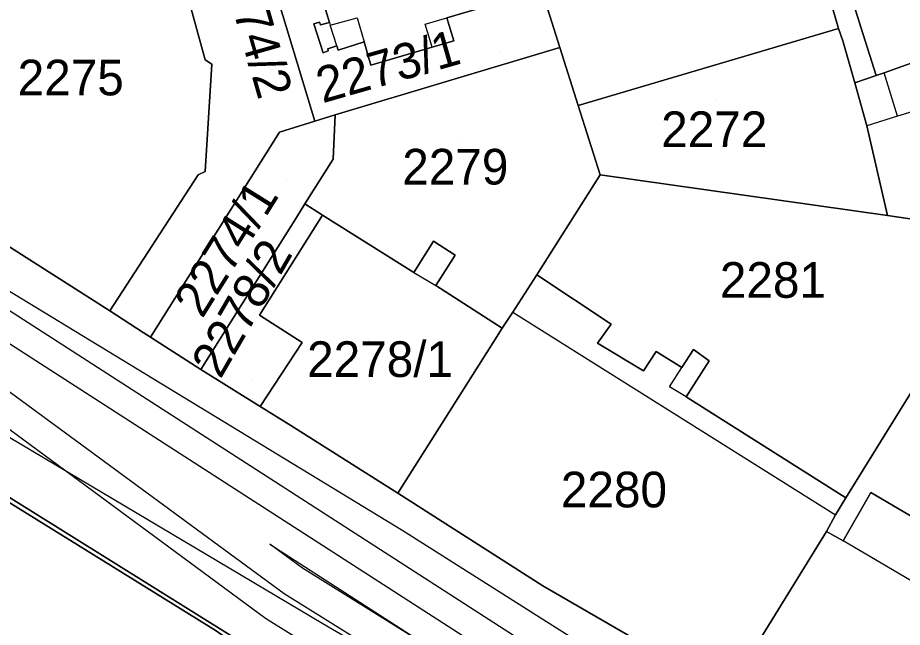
# Model space of a CAD drawing. Extents: x -263423 to -261326, y -1240067 to -1237864.
# Drawn here: x -262492.94 to -262443.36, y -1238869.02 to -1238834.84 of the extents above; entities that cross this region are included whole.
import ezdxf

# ---------------------------------------------------------------- set-up
doc = ezdxf.new("R2010")
doc.units = 0
for name, color, linetype in [('body_kn', 7, 'Continuous'), ('kladpar_druhypozemkov', 7, 'Continuous'), ('kladpar_hranice', 7, 'Continuous'), ('kladpar_parcelnecisla', 7, 'Continuous'), ('kladpar_plochy', 7, 'Continuous'), ('tarchy_linie', 7, 'Continuous'), ('zappar_hrandruhpozemk', 7, 'Continuous')]:
    doc.layers.add(name, color=color, linetype=linetype)

msp = doc.modelspace()

# ---------------------------------------------------------------- linework, layer by layer
at = {"layer": 'body_kn'}
for p, q in [((-262473.91, -1238834.86), (-262473.91, -1238834.86)), ((-262468.88, -1238834.85), (-262468.88, -1238834.85)), ((-262476.35, -1238835.19), (-262476.35, -1238835.19)), ((-262476.03, -1238835.1), (-262476.03, -1238835.1)), ((-262475.96, -1238835.25), (-262475.96, -1238835.25)), ((-262475.47, -1238835.12), (-262475.47, -1238835.12)), ((-262475.47, -1238835.12), (-262475.47, -1238835.12)), ((-262475.43, -1238835.27), (-262475.43, -1238835.27)), ((-262475.43, -1238835.27), (-262475.43, -1238835.27)), ((-262470.11, -1238835.21), (-262470.11, -1238835.21)), ((-262446.94, -1238835.45), (-262446.94, -1238835.45)), ((-262446.94, -1238835.45), (-262446.94, -1238835.45)), ((-262445.55, -1238835.79), (-262445.55, -1238835.79)), ((-262445.55, -1238835.79), (-262445.55, -1238835.79)), ((-262475.05, -1238836.43), (-262475.05, -1238836.43)), ((-262475.05, -1238836.43), (-262475.05, -1238836.43)), ((-262473.52, -1238836.2), (-262473.52, -1238836.2)), ((-262469.71, -1238836.49), (-262469.71, -1238836.49)), ((-262469.71, -1238836.49), (-262469.71, -1238836.49)), ((-262468.49, -1238836.14), (-262468.49, -1238836.14)), ((-262462.56, -1238836.51), (-262462.56, -1238836.51)), ((-262462.56, -1238836.51), (-262462.56, -1238836.51)), ((-262446.7, -1238836.15), (-262446.7, -1238836.15)), ((-262475.82, -1238836.82), (-262475.82, -1238836.82)), ((-262475.56, -1238836.59), (-262475.56, -1238836.59)), ((-262475.54, -1238836.71), (-262475.54, -1238836.71)), ((-262474.98, -1238836.66), (-262474.98, -1238836.66)), ((-262482.43, -1238837.2), (-262482.43, -1238837.2)), ((-262482.06, -1238837.45), (-262482.06, -1238837.45)), ((-262473.15, -1238837.5), (-262473.15, -1238837.5)), ((-262444.37, -1238837.94), (-262444.37, -1238837.94)), ((-262446.02, -1238838.5), (-262446.02, -1238838.5)), ((-262444.82, -1238838.09), (-262444.82, -1238838.09)), ((-262461.52, -1238839.77), (-262461.52, -1238839.77)), ((-262475.14, -1238840.3), (-262475.14, -1238840.3)), ((-262443.63, -1238840.36), (-262443.63, -1238840.36)), ((-262476.29, -1238840.65), (-262476.29, -1238840.65)), ((-262445.35, -1238840.91), (-262445.35, -1238840.91)), ((-262478.26, -1238841.27), (-262478.26, -1238841.27)), ((-262478.26, -1238841.27), (-262478.26, -1238841.27)), ((-262475.26, -1238842.77), (-262475.26, -1238842.77)), ((-262482.44, -1238843.47), (-262482.44, -1238843.47)), ((-262482.82, -1238843.66), (-262482.82, -1238843.66)), ((-262460.29, -1238843.65), (-262460.29, -1238843.65)), ((-262476.84, -1238845.29), (-262476.84, -1238845.29)), ((-262475.86, -1238845.91), (-262475.86, -1238845.91)), ((-262444.19, -1238845.93), (-262444.19, -1238845.93)), ((-262444.19, -1238845.93), (-262444.19, -1238845.93)), ((-262477.32, -1238846.05), (-262477.32, -1238846.05)), ((-262469.63, -1238847.37), (-262469.63, -1238847.37)), ((-262468.41, -1238848.16), (-262468.41, -1238848.16)), ((-262470.73, -1238849.13), (-262470.73, -1238849.13)), ((-262463.84, -1238849.26), (-262463.84, -1238849.26)), ((-262469.51, -1238849.86), (-262469.51, -1238849.86)), ((-262487.78, -1238851.29), (-262487.78, -1238851.29)), ((-262465.19, -1238851.35), (-262465.19, -1238851.35)), ((-262465.19, -1238851.35), (-262465.19, -1238851.35)), ((-262479.38, -1238851.53), (-262479.38, -1238851.53)), ((-262465.79, -1238852.26), (-262465.79, -1238852.26)), ((-262459.68, -1238852.02), (-262459.68, -1238852.02)), ((-262459.68, -1238852.02), (-262459.68, -1238852.02)), ((-262485.9, -1238852.5), (-262485.9, -1238852.5)), ((-262485.49, -1238852.76), (-262485.49, -1238852.76)), ((-262477, -1238853.05), (-262477, -1238853.05)), ((-262466.29, -1238853.05), (-262466.29, -1238853.05)), ((-262460.45, -1238853.09), (-262460.45, -1238853.09)), ((-262457.16, -1238853.56), (-262457.16, -1238853.56)), ((-262455.06, -1238853.45), (-262455.06, -1238853.45)), ((-262454.18, -1238854.09), (-262454.18, -1238854.09)), ((-262482.68, -1238854.57), (-262482.68, -1238854.57)), ((-262457.87, -1238854.64), (-262457.87, -1238854.64)), ((-262455.71, -1238854.46), (-262455.71, -1238854.46)), ((-262456.41, -1238855.54), (-262456.41, -1238855.54)), ((-262455.47, -1238856.11), (-262455.47, -1238856.11)), ((-262455.47, -1238856.11), (-262455.47, -1238856.11)), ((-262479.34, -1238856.65), (-262479.34, -1238856.65)), ((-262477.63, -1238857.71), (-262477.63, -1238857.71)), ((-262477.63, -1238857.71), (-262477.63, -1238857.71)), ((-262471.64, -1238861.5), (-262471.64, -1238861.5)), ((-262446.52, -1238861.76), (-262446.52, -1238861.76)), ((-262445.12, -1238861.46), (-262445.12, -1238861.46)), ((-262447.1, -1238862.71), (-262447.1, -1238862.71)), ((-262471.35, -1238863.6), (-262471.35, -1238863.6)), ((-262447.61, -1238863.66), (-262447.61, -1238863.66)), ((-262446.67, -1238864.17), (-262446.67, -1238864.17)), ((-262478.8, -1238864.37), (-262478.8, -1238864.37)), ((-262478.8, -1238864.37), (-262478.8, -1238864.37)), ((-262476.97, -1238865.71), (-262476.97, -1238865.71)), ((-262463.51, -1238866.7), (-262463.51, -1238866.7)), ((-262478.01, -1238867.12), (-262478.01, -1238867.12)), ((-262479.05, -1238868.53), (-262479.05, -1238868.53)), ((-262475.84, -1238868.83), (-262475.84, -1238868.83))]:
    msp.add_line(p, q, dxfattribs=at)
at = {"layer": 'kladpar_druhypozemkov'}
for p, q in [((-262465.94, -1238836.75), (-262465.94, -1238836.75)), ((-262490.05, -1238837.2), (-262490.05, -1238837.2)), ((-262453.85, -1238839.5), (-262453.85, -1238839.5)), ((-262468.26, -1238841.8), (-262468.26, -1238841.8)), ((-262477.85, -1238844), (-262477.85, -1238844)), ((-262450.75, -1238848.5), (-262450.75, -1238848.5)), ((-262473.28, -1238852.92), (-262473.28, -1238852.92)), ((-262479.84, -1238855.16), (-262479.84, -1238855.16)), ((-262459.05, -1238860), (-262459.05, -1238860))]:
    msp.add_line(p, q, dxfattribs=at)
at = {"layer": 'kladpar_hranice'}
for points in [[(-262450.92, -1238818.74), (-262449.81, -1238818.43), (-262445.89, -1238831.46), (-262444.73, -1238832.84), (-262442.43, -1238832.14), (-262442.01, -1238833.53), (-262439.61, -1238832.81), (-262437.14, -1238832.06), (-262437.76, -1238829.99), (-262436.71, -1238829.67), (-262436.35, -1238830.87), (-262433.74, -1238830.08), (-262433.34, -1238831.4), (-262432.45, -1238831.11), (-262430.9, -1238836.33), (-262435.92, -1238837.88), (-262436.73, -1238835.53), (-262442.14, -1238837.13), (-262444.37, -1238837.94), (-262444.82, -1238838.09), (-262445.55, -1238835.79), (-262450.92, -1238818.74)], [(-262452.04, -1238819.05), (-262448.29, -1238830.74), (-262446.94, -1238835.45), (-262461.52, -1238839.77), (-262462.56, -1238836.51), (-262463.12, -1238834.75), (-262464.78, -1238829.56), (-262466.74, -1238823.43), (-262462.73, -1238822.26), (-262452.04, -1238819.05)], [(-262445.55, -1238835.79), (-262444.82, -1238838.09), (-262446.02, -1238838.5), (-262446.7, -1238836.15), (-262446.94, -1238835.45), (-262448.29, -1238830.74), (-262452.04, -1238819.05), (-262450.92, -1238818.74), (-262445.55, -1238835.79)], [(-262478.05, -1238826.69), (-262477.69, -1238826.58), (-262474.13, -1238825.59), (-262467.89, -1238823.74), (-262465.97, -1238829.9), (-262465.25, -1238832.2), (-262464.8, -1238833.64), (-262468.88, -1238834.85), (-262468.49, -1238836.14), (-262469.71, -1238836.49), (-262473.15, -1238837.5), (-262473.52, -1238836.2), (-262474.98, -1238836.66), (-262475.05, -1238836.43), (-262475.56, -1238836.59), (-262475.54, -1238836.71), (-262475.82, -1238836.82), (-262476.35, -1238835.19), (-262476.03, -1238835.1), (-262475.96, -1238835.25), (-262475.47, -1238835.12), (-262478.05, -1238826.69)], [(-262478.05, -1238826.69), (-262475.47, -1238835.12), (-262475.96, -1238835.25), (-262476.03, -1238835.1), (-262476.35, -1238835.19), (-262475.82, -1238836.82), (-262475.54, -1238836.71), (-262475.56, -1238836.59), (-262475.05, -1238836.43), (-262474.98, -1238836.66), (-262473.52, -1238836.2), (-262473.15, -1238837.5), (-262469.71, -1238836.49), (-262468.49, -1238836.14), (-262468.88, -1238834.85), (-262464.8, -1238833.64)], [(-262480.3, -1238827.35), (-262476.29, -1238840.65), (-262478.26, -1238841.27), (-262485.49, -1238852.76), (-262485.9, -1238852.5), (-262487.78, -1238851.29), (-262482.82, -1238843.66), (-262482.44, -1238843.47), (-262482.06, -1238837.45), (-262482.43, -1238837.2), (-262484.76, -1238828.68), (-262480.3, -1238827.35)], [(-262463.12, -1238834.75), (-262462.56, -1238836.51), (-262475.14, -1238840.3), (-262476.29, -1238840.65), (-262480.3, -1238827.35)], [(-262484.76, -1238828.68), (-262482.43, -1238837.2), (-262482.06, -1238837.45), (-262482.44, -1238843.47), (-262482.82, -1238843.66), (-262487.78, -1238851.29), (-262497.43, -1238845.13), (-262495.88, -1238842.67), (-262497.71, -1238841.83), (-262499.04, -1238841.06), (-262499.94, -1238839.89), (-262500.77, -1238839.76), (-262501.34, -1238839.25), (-262501.58, -1238838.48), (-262501.52, -1238837.79), (-262501.19, -1238837.15), (-262500.68, -1238836.77), (-262500.01, -1238836.68), (-262499.17, -1238835.86), (-262497.64, -1238834.98), (-262495.35, -1238834.11), (-262495.96, -1238832.02), (-262484.76, -1238828.68)], [(-262446.94, -1238835.45), (-262446.7, -1238836.15), (-262446.02, -1238838.5), (-262445.35, -1238840.91), (-262444.19, -1238845.93), (-262460.29, -1238843.65), (-262461.52, -1238839.77), (-262446.94, -1238835.45)], [(-262436.73, -1238835.53), (-262435.92, -1238837.88), (-262430.9, -1238836.33), (-262427.71, -1238847.07), (-262427.34, -1238848.41), (-262430.63, -1238847.94), (-262437.35, -1238846.94), (-262444.19, -1238845.93), (-262445.35, -1238840.91), (-262446.02, -1238838.5), (-262444.82, -1238838.09), (-262444.37, -1238837.94), (-262442.14, -1238837.13), (-262436.73, -1238835.53)], [(-262522.2, -1238843.54), (-262520.26, -1238842.43), (-262511.47, -1238837.34), (-262509.43, -1238836.14), (-262509.88, -1238836.77), (-262509.89, -1238837.41), (-262509.57, -1238838.11), (-262508.75, -1238838.82), (-262506.67, -1238840.1), (-262497.43, -1238845.13), (-262487.78, -1238851.29), (-262485.9, -1238852.5), (-262485.49, -1238852.76), (-262482.68, -1238854.57), (-262479.34, -1238856.65), (-262477.63, -1238857.71), (-262471.64, -1238861.5), (-262463.51, -1238866.7), (-262453.17, -1238872.68), (-262433.17, -1238884.25)], [(-262462.56, -1238836.51), (-262461.52, -1238839.77), (-262460.29, -1238843.65), (-262463.84, -1238849.26), (-262465.19, -1238851.35), (-262465.79, -1238852.26), (-262469.51, -1238849.86), (-262468.41, -1238848.16), (-262469.63, -1238847.37), (-262470.73, -1238849.13), (-262475.86, -1238845.91), (-262476.84, -1238845.29), (-262475.26, -1238842.77), (-262475.14, -1238840.3), (-262462.56, -1238836.51)], [(-262478.26, -1238841.27), (-262476.29, -1238840.65), (-262475.14, -1238840.3), (-262475.26, -1238842.77), (-262476.84, -1238845.29), (-262477.32, -1238846.05), (-262482.68, -1238854.57), (-262485.49, -1238852.76), (-262478.26, -1238841.27)], [(-262390.84, -1238926.42), (-262389.57, -1238924.59), (-262399.05, -1238920.02), (-262399.2, -1238920.34), (-262401.05, -1238919.31), (-262400.9, -1238918.93), (-262405.73, -1238915.64), (-262405.87, -1238915.76), (-262413.56, -1238911.25), (-262413.7, -1238911.37), (-262418.68, -1238908.41), (-262432.16, -1238900.44), (-262464.67, -1238879.72), (-262478.54, -1238871.02), (-262499.13, -1238858.17), (-262501.29, -1238856.82), (-262503.97, -1238855.12), (-262522.2, -1238843.54)], [(-262444.19, -1238845.93), (-262437.35, -1238846.94), (-262446.52, -1238861.76), (-262455.47, -1238856.11), (-262454.18, -1238854.09), (-262455.06, -1238853.45), (-262455.71, -1238854.46), (-262457.16, -1238853.56), (-262457.87, -1238854.64), (-262460.45, -1238853.09), (-262459.68, -1238852.02), (-262463.84, -1238849.26), (-262460.29, -1238843.65), (-262444.19, -1238845.93)], [(-262479.34, -1238856.65), (-262482.68, -1238854.57), (-262477.32, -1238846.05), (-262476.84, -1238845.29), (-262475.86, -1238845.91), (-262479.38, -1238851.53), (-262477, -1238853.05), (-262479.34, -1238856.65)], [(-262477.63, -1238857.71), (-262479.34, -1238856.65), (-262477, -1238853.05), (-262479.38, -1238851.53), (-262475.86, -1238845.91), (-262470.73, -1238849.13), (-262469.63, -1238847.37), (-262468.41, -1238848.16), (-262469.51, -1238849.86), (-262465.79, -1238852.26), (-262466.29, -1238853.05), (-262471.64, -1238861.5), (-262477.63, -1238857.71)], [(-262430.63, -1238847.94), (-262427.34, -1238848.41), (-262412.07, -1238850.75), (-262422.78, -1238867.66), (-262423.41, -1238867.27), (-262423.8, -1238867.84), (-262426.51, -1238866.11), (-262427.15, -1238866.99), (-262428.67, -1238866.15), (-262440.76, -1238864.03), (-262445.12, -1238861.46), (-262446.67, -1238864.17), (-262447.61, -1238863.66), (-262447.1, -1238862.71), (-262446.52, -1238861.76), (-262437.35, -1238846.94), (-262430.63, -1238847.94)], [(-262459.68, -1238852.02), (-262460.45, -1238853.09), (-262457.87, -1238854.64), (-262457.16, -1238853.56), (-262455.71, -1238854.46), (-262455.06, -1238853.45), (-262454.18, -1238854.09), (-262455.47, -1238856.11), (-262446.52, -1238861.76), (-262447.1, -1238862.71), (-262447.61, -1238863.66), (-262453.17, -1238872.68), (-262463.51, -1238866.7), (-262471.64, -1238861.5), (-262466.29, -1238853.05), (-262465.79, -1238852.26), (-262465.19, -1238851.35), (-262463.84, -1238849.26), (-262459.68, -1238852.02)], [(-262501.29, -1238856.82), (-262499.13, -1238858.17), (-262478.54, -1238871.02), (-262464.67, -1238879.72), (-262432.16, -1238900.44), (-262418.68, -1238908.41), (-262413.7, -1238911.37), (-262413.56, -1238911.25), (-262405.87, -1238915.76), (-262405.73, -1238915.64), (-262400.9, -1238918.93), (-262401.05, -1238919.31), (-262399.2, -1238920.34), (-262399.05, -1238920.02), (-262389.57, -1238924.59), (-262390.84, -1238926.42)], [(-262481.37, -1238869.54), (-262481.81, -1238869.22), (-262497.77, -1238859.33), (-262501.49, -1238857.01)], [(-262481.81, -1238869.22), (-262481.37, -1238869.54), (-262493.88, -1238888.85), (-262494.33, -1238888.53), (-262510.38, -1238873.34), (-262497.77, -1238859.33), (-262481.81, -1238869.22)], [(-262428.67, -1238866.15), (-262427.15, -1238866.99), (-262426.51, -1238866.11), (-262423.8, -1238867.84), (-262423.41, -1238867.27), (-262422.78, -1238867.66), (-262425.88, -1238872.52), (-262428.58, -1238876.81), (-262433.17, -1238884.25), (-262453.17, -1238872.68), (-262447.61, -1238863.66), (-262446.67, -1238864.17), (-262445.12, -1238861.46), (-262440.76, -1238864.03), (-262428.67, -1238866.15)]]:
    msp.add_lwpolyline(points, dxfattribs=at)
at = {"layer": 'kladpar_plochy'}
for points in [[(-262450.92, -1238818.74), (-262449.81, -1238818.43), (-262445.89, -1238831.46), (-262444.73, -1238832.84), (-262442.43, -1238832.14), (-262442.01, -1238833.53), (-262439.61, -1238832.81), (-262437.14, -1238832.06), (-262437.76, -1238829.99), (-262436.71, -1238829.67), (-262436.35, -1238830.87), (-262433.74, -1238830.08), (-262433.34, -1238831.4), (-262432.45, -1238831.11), (-262430.9, -1238836.33), (-262435.92, -1238837.88), (-262436.73, -1238835.53), (-262442.14, -1238837.13), (-262444.37, -1238837.94), (-262444.82, -1238838.09), (-262445.55, -1238835.79)], [(-262452.04, -1238819.05), (-262448.29, -1238830.74), (-262446.94, -1238835.45), (-262461.52, -1238839.77), (-262462.56, -1238836.51), (-262463.12, -1238834.75), (-262464.78, -1238829.56), (-262466.74, -1238823.43), (-262462.73, -1238822.26)], [(-262445.55, -1238835.79), (-262444.82, -1238838.09), (-262446.02, -1238838.5), (-262446.7, -1238836.15), (-262446.94, -1238835.45), (-262448.29, -1238830.74), (-262452.04, -1238819.05), (-262450.92, -1238818.74)], [(-262478.05, -1238826.69), (-262477.69, -1238826.58), (-262474.13, -1238825.59), (-262467.89, -1238823.74), (-262465.97, -1238829.9), (-262465.25, -1238832.2), (-262464.8, -1238833.64), (-262468.88, -1238834.85), (-262468.49, -1238836.14), (-262469.71, -1238836.49), (-262473.15, -1238837.5), (-262473.52, -1238836.2), (-262474.98, -1238836.66), (-262475.05, -1238836.43), (-262475.56, -1238836.59), (-262475.54, -1238836.71), (-262475.82, -1238836.82), (-262476.35, -1238835.19), (-262476.03, -1238835.1), (-262475.96, -1238835.25), (-262475.47, -1238835.12)], [(-262465.97, -1238829.9), (-262464.78, -1238829.56), (-262463.12, -1238834.75), (-262462.56, -1238836.51), (-262475.14, -1238840.3), (-262476.29, -1238840.65), (-262480.3, -1238827.35), (-262478.05, -1238826.69), (-262475.47, -1238835.12), (-262475.96, -1238835.25), (-262476.03, -1238835.1), (-262476.35, -1238835.19), (-262475.82, -1238836.82), (-262475.54, -1238836.71), (-262475.56, -1238836.59), (-262475.05, -1238836.43), (-262474.98, -1238836.66), (-262473.52, -1238836.2), (-262473.15, -1238837.5), (-262469.71, -1238836.49), (-262468.49, -1238836.14), (-262468.88, -1238834.85), (-262464.8, -1238833.64), (-262465.25, -1238832.2)], [(-262480.3, -1238827.35), (-262476.29, -1238840.65), (-262478.26, -1238841.27), (-262485.49, -1238852.76), (-262485.9, -1238852.5), (-262487.78, -1238851.29), (-262482.82, -1238843.66), (-262482.44, -1238843.47), (-262482.06, -1238837.45), (-262482.43, -1238837.2), (-262484.76, -1238828.68)], [(-262484.76, -1238828.68), (-262482.43, -1238837.2), (-262482.06, -1238837.45), (-262482.44, -1238843.47), (-262482.82, -1238843.66), (-262487.78, -1238851.29), (-262497.43, -1238845.13), (-262495.88, -1238842.67), (-262497.71, -1238841.83), (-262499.04, -1238841.06), (-262499.94, -1238839.89), (-262500.77, -1238839.76), (-262501.34, -1238839.25), (-262501.58, -1238838.48), (-262501.52, -1238837.79), (-262501.19, -1238837.15), (-262500.68, -1238836.77), (-262500.01, -1238836.68), (-262499.17, -1238835.86), (-262497.64, -1238834.98), (-262495.35, -1238834.11), (-262495.96, -1238832.02)], [(-262446.94, -1238835.45), (-262446.7, -1238836.15), (-262446.02, -1238838.5), (-262445.35, -1238840.91), (-262444.19, -1238845.93), (-262460.29, -1238843.65), (-262461.52, -1238839.77)], [(-262436.73, -1238835.53), (-262435.92, -1238837.88), (-262430.9, -1238836.33), (-262427.71, -1238847.07), (-262427.34, -1238848.41), (-262430.63, -1238847.94), (-262437.35, -1238846.94), (-262444.19, -1238845.93), (-262445.35, -1238840.91), (-262446.02, -1238838.5), (-262444.82, -1238838.09), (-262444.37, -1238837.94), (-262442.14, -1238837.13)], [(-262462.56, -1238836.51), (-262461.52, -1238839.77), (-262460.29, -1238843.65), (-262463.84, -1238849.26), (-262465.19, -1238851.35), (-262465.79, -1238852.26), (-262469.51, -1238849.86), (-262468.41, -1238848.16), (-262469.63, -1238847.37), (-262470.73, -1238849.13), (-262475.86, -1238845.91), (-262476.84, -1238845.29), (-262475.26, -1238842.77), (-262475.14, -1238840.3)], [(-262478.26, -1238841.27), (-262476.29, -1238840.65), (-262475.14, -1238840.3), (-262475.26, -1238842.77), (-262476.84, -1238845.29), (-262477.32, -1238846.05), (-262482.68, -1238854.57), (-262485.49, -1238852.76)], [(-262444.19, -1238845.93), (-262437.35, -1238846.94), (-262446.52, -1238861.76), (-262455.47, -1238856.11), (-262454.18, -1238854.09), (-262455.06, -1238853.45), (-262455.71, -1238854.46), (-262457.16, -1238853.56), (-262457.87, -1238854.64), (-262460.45, -1238853.09), (-262459.68, -1238852.02), (-262463.84, -1238849.26), (-262460.29, -1238843.65)], [(-262479.34, -1238856.65), (-262482.68, -1238854.57), (-262477.32, -1238846.05), (-262476.84, -1238845.29), (-262475.86, -1238845.91), (-262479.38, -1238851.53), (-262477, -1238853.05)], [(-262477.63, -1238857.71), (-262479.34, -1238856.65), (-262477, -1238853.05), (-262479.38, -1238851.53), (-262475.86, -1238845.91), (-262470.73, -1238849.13), (-262469.63, -1238847.37), (-262468.41, -1238848.16), (-262469.51, -1238849.86), (-262465.79, -1238852.26), (-262466.29, -1238853.05), (-262471.64, -1238861.5)], [(-262430.63, -1238847.94), (-262427.34, -1238848.41), (-262412.07, -1238850.75), (-262422.78, -1238867.66), (-262423.41, -1238867.27), (-262423.8, -1238867.84), (-262426.51, -1238866.11), (-262427.15, -1238866.99), (-262428.67, -1238866.15), (-262440.76, -1238864.03), (-262445.12, -1238861.46), (-262446.67, -1238864.17), (-262447.61, -1238863.66), (-262447.1, -1238862.71), (-262446.52, -1238861.76), (-262437.35, -1238846.94)], [(-262459.68, -1238852.02), (-262460.45, -1238853.09), (-262457.87, -1238854.64), (-262457.16, -1238853.56), (-262455.71, -1238854.46), (-262455.06, -1238853.45), (-262454.18, -1238854.09), (-262455.47, -1238856.11), (-262446.52, -1238861.76), (-262447.1, -1238862.71), (-262447.61, -1238863.66), (-262453.17, -1238872.68), (-262463.51, -1238866.7), (-262471.64, -1238861.5), (-262466.29, -1238853.05), (-262465.79, -1238852.26), (-262465.19, -1238851.35), (-262463.84, -1238849.26)], [(-262481.81, -1238869.22), (-262481.37, -1238869.54), (-262493.88, -1238888.85), (-262494.33, -1238888.53), (-262510.38, -1238873.34), (-262497.77, -1238859.33)], [(-262428.67, -1238866.15), (-262427.15, -1238866.99), (-262426.51, -1238866.11), (-262423.8, -1238867.84), (-262423.41, -1238867.27), (-262422.78, -1238867.66), (-262425.88, -1238872.52), (-262428.58, -1238876.81), (-262433.17, -1238884.25), (-262453.17, -1238872.68), (-262447.61, -1238863.66), (-262446.67, -1238864.17), (-262445.12, -1238861.46), (-262440.76, -1238864.03)]]:
    msp.add_lwpolyline(points, close=True, dxfattribs=at)
for points in [[(-262497.43, -1238845.13), (-262487.78, -1238851.29), (-262485.9, -1238852.5), (-262485.49, -1238852.76), (-262482.68, -1238854.57), (-262479.34, -1238856.65), (-262477.63, -1238857.71), (-262471.64, -1238861.5), (-262463.51, -1238866.7), (-262453.17, -1238872.68), (-262433.17, -1238884.25)], [(-262442.85, -1238893.88), (-262446.45, -1238891.82), (-262478.35, -1238871.47), (-262481.37, -1238869.54), (-262481.81, -1238869.22), (-262497.77, -1238859.33), (-262501.49, -1238857.01), (-262501.29, -1238856.82), (-262499.13, -1238858.17), (-262478.54, -1238871.02), (-262464.67, -1238879.72), (-262432.16, -1238900.44)], [(-262432.16, -1238900.44), (-262464.67, -1238879.72), (-262478.54, -1238871.02), (-262499.13, -1238858.17)]]:
    msp.add_lwpolyline(points, dxfattribs=at)
at = {"layer": 'tarchy_linie'}
for points in [[(-262443.17, -1238890.9), (-262479.05, -1238868.53), (-262516.99, -1238840.53), (-262515.43, -1238839.63), (-262514.66, -1238839.19), (-262513.3, -1238838.4)], [(-262513.3, -1238838.4), (-262513.22, -1238838.5), (-262427.34, -1238893.84)], [(-262514.66, -1238839.19), (-262514.26, -1238839.67), (-262428.1, -1238895.2), (-262368.23, -1238923.93), (-262333.02, -1238939.32), (-262235.92, -1238982.72), (-262188.06, -1239001.01), (-262179.18, -1239006.78)], [(-262515.43, -1238839.63), (-262478.01, -1238867.12), (-262442.3, -1238889.38), (-262376.11, -1238923.91), (-262354.89, -1238932.37), (-262305.27, -1238956.14), (-262255.58, -1238979.6), (-262206.02, -1239003.48), (-262178.37, -1239022.57), (-262173.64, -1239025.74)], [(-262478.8, -1238864.37), (-262469.24, -1238870.53), (-262476.97, -1238865.71), (-262478.8, -1238864.37)]]:
    msp.add_lwpolyline(points, dxfattribs=at)
at = {"layer": 'zappar_hrandruhpozemk'}
for p, q in [((-262475.43, -1238835.27), (-262473.91, -1238834.86)), ((-262473.91, -1238834.86), (-262473.52, -1238836.2)), ((-262470.11, -1238835.21), (-262468.88, -1238834.85)), ((-262475.47, -1238835.12), (-262475.43, -1238835.27)), ((-262475.05, -1238836.43), (-262475.43, -1238835.27)), ((-262469.71, -1238836.49), (-262470.11, -1238835.21)), ((-262443.63, -1238840.36), (-262444.37, -1238837.94)), ((-262441.4, -1238839.68), (-262443.63, -1238840.36)), ((-262443.63, -1238840.36), (-262445.35, -1238840.91)), ((-262508.39, -1238841.05), (-262471.35, -1238863.6)), ((-262475.84, -1238868.83), (-262520.26, -1238842.43)), ((-262470.73, -1238849.13), (-262469.51, -1238849.86)), ((-262465.19, -1238851.35), (-262447.1, -1238862.71)), ((-262456.41, -1238855.54), (-262455.71, -1238854.46)), ((-262455.47, -1238856.11), (-262456.41, -1238855.54)), ((-262443.99, -1238887.27), (-262475.84, -1238868.83))]:
    msp.add_line(p, q, dxfattribs=at)
for points in [[(-262471.35, -1238863.6), (-262461.83, -1238869.63), (-262433.62, -1238885.39), (-262422.14, -1238891.88)], [(-262432.54, -1238872.46), (-262442.32, -1238866.74), (-262446.67, -1238864.17)]]:
    msp.add_lwpolyline(points, dxfattribs=at)

# ---------------------------------------------------------------- texts
at = {"layer": 'kladpar_parcelnecisla'}
for s, rotation, p in [('2274/2', 286, (-262481.677, -1238831.649)), ('2273/1', 16, (-262475.852, -1238839.648)), ('2274/1', 58, (-262482.592, -1238851.763)), ('2278/2', 60, (-262481.571, -1238855.152))]:
    msp.add_text(s, height=2, rotation=rotation, dxfattribs=at).set_placement(p)
for s, p in [('2275', (-262492.941, -1238839.2)), ('2272', (-262456.873, -1238842.1)), ('2279', (-262471.386, -1238844.2)), ('2281', (-262453.585, -1238850.55)), ('2278/1', (-262476.718, -1238854.99)), ('2280', (-262462.496, -1238862.3))]:
    msp.add_text(s, height=2, dxfattribs=at).set_placement(p)

doc.saveas('drawing.dxf')
